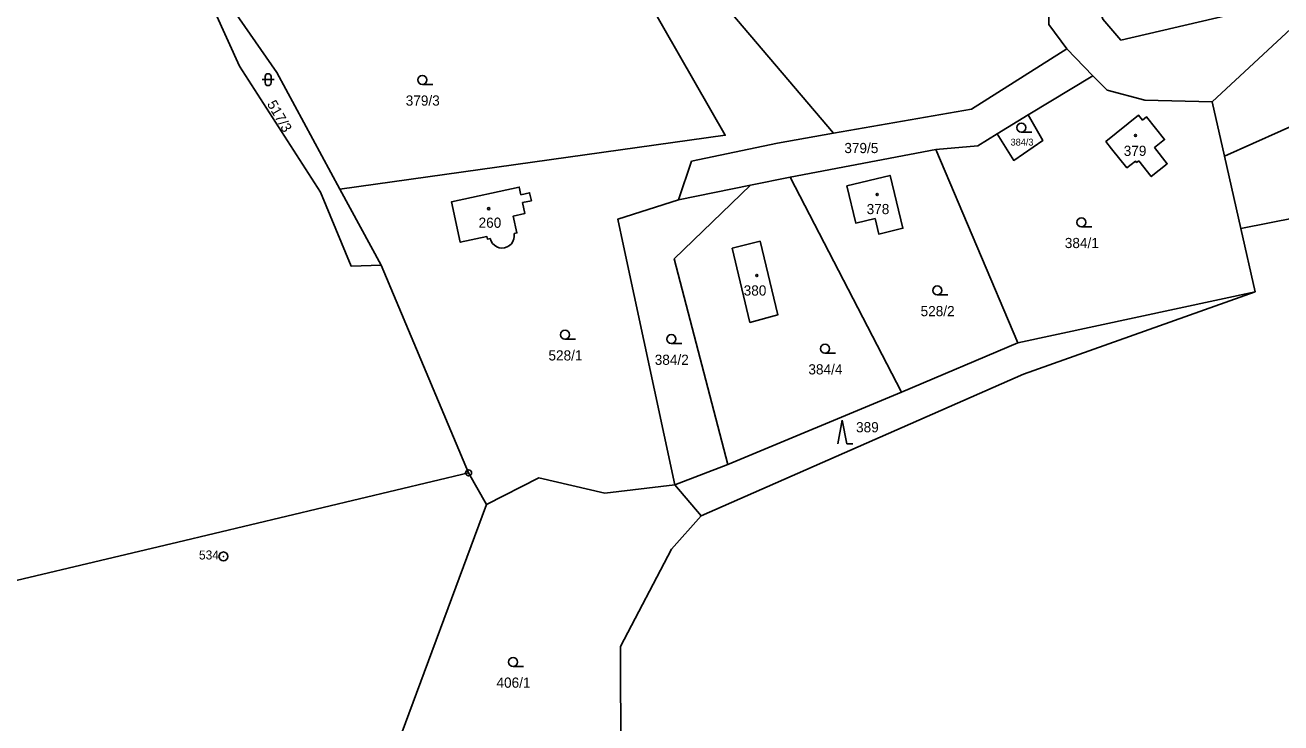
# Model space of a CAD drawing. Extents: x -725728 to -720881, y -1068679 to -1063504.
# Drawn here: x -723846.7 to -723636.7, y -1067279.2 to -1067162.6 of the extents above; entities that cross this region are included whole.
import ezdxf

# ---------------------------------------------------------------- set-up
doc = ezdxf.new("R2010")
doc.units = 0
for name, color, linetype in [('Hranice parcel', 7, 'Continuous'), ('Parcelní čísla', 7, 'Continuous'), ('Značky bodu BP', 7, 'Continuous'), ('Značky budov', 7, 'Continuous'), ('Značky kultur', 7, 'Continuous')]:
    doc.layers.add(name, color=color, linetype=linetype)

# ---------------------------------------------------------------- blocks, each defined once
blk = doc.blocks.new('4.02_3')
at = {"layer": 'Značky budov'}
blk.add_circle((-0.001, 0), 0.0175, dxfattribs=at)
blk = doc.blocks.new('4.02_4')
at = {"layer": 'Značky budov'}
blk.add_circle((-0.001, 0), 0.0175, dxfattribs=at)
blk = doc.blocks.new('3.04_2')
at = {"layer": 'Značky kultur'}
blk.add_line((0.001, 0), (0.176, 0), dxfattribs=at)
blk.add_circle((0.001, 0.075), 0.075, dxfattribs=at)
blk = doc.blocks.new('3.08_1')
at = {"layer": 'Značky kultur'}
for p, q in [((0, 0.4), (-0.075, 0)), ((0.075, 0), (0, 0.4)), ((0.075, 0), (0.175, 0))]:
    blk.add_line(p, q, dxfattribs=at)
blk = doc.blocks.new('3.16_2')
at = {"layer": 'Značky kultur'}
for p, q in [((-0.1, 0.1), (0.1, 0.1)), ((-0.05, 0.15), (-0.05, 0.05)), ((0.05, 0.05), (0.05, 0.15))]:
    blk.add_line(p, q, dxfattribs=at)
for centre, start, end in [((0, 0.15), 0, 180), ((0, 0.05), 180, 359.9879)]:
    blk.add_arc(centre, 0.05, start, end, dxfattribs=at)
blk = doc.blocks.new('3.04_3')
at = {"layer": 'Značky kultur'}
blk.add_line((0.001, 0), (0.176, 0), dxfattribs=at)
blk.add_circle((0.001, 0.075), 0.075, dxfattribs=at)
blk = doc.blocks.new('1.01_1')
at = {"layer": 'Značky bodu BP'}
for radius in [0.075, 0.003]:
    blk.add_circle((0, 0), radius, dxfattribs=at)
blk = doc.blocks.new('1.05_2')
at = {"layer": 'Značky bodu BP'}
for radius in [0.05, 0.00303]:
    blk.add_circle((0, 0), radius, dxfattribs=at)

msp = doc.modelspace()

# ---------------------------------------------------------------- linework, layer by layer
at = {"layer": 'Hranice parcel'}
for p, q in [((-723753.26, -1067131.47), (-723711.52, -1067180.66)), ((-723646.16, -1067184.47), (-723601.89, -1067164.65)), ((-723668.17, -1067171.05), (-723672.5, -1067166.55)), ((-723678.95, -1067177.6), (-723668.17, -1067171.05)), ((-723646.16, -1067184.47), (-723648.22, -1067175.43)), ((-723684.16, -1067180.77), (-723678.95, -1067177.6)), ((-723718.76, -1067188.02), (-723694.39, -1067183.35)), ((-723694.39, -1067183.35), (-723680.69, -1067215.7)), ((-723643.4, -1067196.58), (-723646.16, -1067184.47)), ((-723725.4, -1067189.35), (-723718.76, -1067188.02)), ((-723718.76, -1067188.02), (-723700.16, -1067223.94)), ((-723787.13, -1067202.72), (-723794.02, -1067190.01)), ((-723737.45, -1067191.77), (-723725.4, -1067189.35)), ((-723640.99, -1067207.14), (-723643.4, -1067196.58)), ((-723787.13, -1067202.72), (-723772.51, -1067237.4)), ((-723680.69, -1067215.7), (-723640.99, -1067207.14)), ((-723680.69, -1067215.7), (-723700.16, -1067223.94)), ((-723700.16, -1067223.94), (-723729.19, -1067236)), ((-723738.02, -1067239.42), (-723729.19, -1067236)), ((-723769.52, -1067242.69), (-723772.51, -1067237.4)), ((-723738.02, -1067239.42), (-723733.64, -1067244.58))]:
    msp.add_line(p, q, dxfattribs=at)
for points in [[(-723695.14, -1067099.85), (-723688.66, -1067096.62), (-723679.3, -1067096.73), (-723663.12, -1067109.67), (-723659.76, -1067114.67), (-723659, -1067117.71), (-723659.64, -1067127.06), (-723666.81, -1067150.97), (-723667.9, -1067157.17), (-723666.49, -1067161.62), (-723663.45, -1067165.1), (-723645.73, -1067160.97), (-723639.43, -1067155.1), (-723630.63, -1067139.99), (-723630.85, -1067135.32), (-723643.84, -1067063.73), (-723642.77, -1067052.46), (-723647.7, -1067052.84)], [(-723794.02, -1067190.01), (-723729.6, -1067180.98), (-723757.97, -1067131.47)], [(-723618.6, -1067140.56), (-723620.53, -1067145.19), (-723626.51, -1067155.26), (-723648.22, -1067175.43)], [(-723821.14, -1067146.66), (-723810.82, -1067169.45), (-723797.29, -1067190.49), (-723792.14, -1067202.88), (-723787.13, -1067202.72)], [(-723821.14, -1067146.66), (-723804.59, -1067170.51), (-723794.02, -1067190.01)], [(-723672.5, -1067166.55), (-723675.51, -1067162.46), (-723675.44, -1067156.14)], [(-723672.5, -1067166.55), (-723688.45, -1067176.65), (-723711.52, -1067180.66)], [(-723648.22, -1067175.43), (-723659.45, -1067175.12), (-723665.76, -1067173.43), (-723668.17, -1067171.05)], [(-723678.95, -1067177.6), (-723676.52, -1067181.87), (-723681.38, -1067185.18), (-723684.16, -1067180.77)], [(-723660.49, -1067185.25), (-723660.85, -1067185.53), (-723661.04, -1067185.3), (-723662.45, -1067186.43), (-723665.01, -1067183.24), (-723665.96, -1067182.06), (-723660.53, -1067177.61), (-723659.85, -1067178.46), (-723659.18, -1067177.92), (-723656.15, -1067181.71), (-723657.84, -1067183.06), (-723655.7, -1067185.74), (-723658.38, -1067187.89), (-723660.49, -1067185.25)], [(-723711.52, -1067180.66), (-723720.86, -1067182.29), (-723735.24, -1067185.34), (-723737.45, -1067191.77)], [(-723694.39, -1067183.35), (-723687.38, -1067182.73), (-723684.16, -1067180.77)], [(-723704.57, -1067194.88), (-723707.78, -1067195.66), (-723709.27, -1067189.45), (-723702.05, -1067187.71), (-723699.92, -1067196.52), (-723703.94, -1067197.49), (-723704.57, -1067194.88)], [(-723643.4, -1067196.58), (-723610.69, -1067190.13), (-723594.2, -1067188.05)], [(-723764.92, -1067197.43), (-723764.43, -1067197.32), (-723765.05, -1067194.49), (-723763.1, -1067194.06), (-723763.49, -1067192.25), (-723762.03, -1067191.93), (-723762.32, -1067190.61), (-723763.78, -1067190.93), (-723764.06, -1067189.66), (-723775.39, -1067192.14), (-723773.92, -1067198.88), (-723769.47, -1067197.91), (-723769.38, -1067198.35), (-723768.89, -1067198.24)], [(-723729.19, -1067236), (-723738.15, -1067201.64), (-723725.4, -1067189.35)], [(-723737.45, -1067191.77), (-723747.59, -1067195.02), (-723746.63, -1067199.49), (-723738.02, -1067239.42)], [(-723768.89, -1067198.24), (-723768.75, -1067198.67), (-723768.51, -1067199.05), (-723768.2, -1067199.37), (-723767.82, -1067199.62), (-723767.4, -1067199.78), (-723766.95, -1067199.84), (-723766.51, -1067199.8), (-723766.08, -1067199.66), (-723765.69, -1067199.43), (-723765.36, -1067199.12), (-723765.11, -1067198.74), (-723764.95, -1067198.32), (-723764.89, -1067197.88), (-723764.92, -1067197.43)], [(-723723.8, -1067198.69), (-723728.44, -1067199.87), (-723725.48, -1067212.25), (-723720.82, -1067211.01), (-723723.8, -1067198.69)], [(-723733.64, -1067244.58), (-723679.75, -1067220.88), (-723640.99, -1067207.14)], [(-723772.51, -1067237.4), (-723821.16, -1067248.97), (-723861.13, -1067258.47)], [(-723738.02, -1067239.42), (-723749.76, -1067240.78), (-723760.78, -1067238.24), (-723769.52, -1067242.69)], [(-723769.52, -1067242.69), (-723785.06, -1067284.59), (-723788.76, -1067296.24), (-723786.09, -1067301.36)], [(-723733.64, -1067244.58), (-723738.61, -1067250.12), (-723747.1, -1067266.4), (-723747.03, -1067304.17), (-723747.54, -1067310.01)]]:
    msp.add_lwpolyline(points, dxfattribs=at)

# ---------------------------------------------------------------- block references
at = {"layer": 'Značky bodu BP', "xscale": 10, "yscale": 10}
for name, p in [('1.05_2', (-723772.51, -1067237.4)), ('1.01_1', (-723813.5, -1067251.37))]:
    msp.add_blockref(name, p, dxfattribs=at)
at = {"layer": 'Značky budov', "xscale": 10, "yscale": 10}
for name, p in [('4.02_3', (-723661.02, -1067181.02)), ('4.02_4', (-723704.19, -1067190.89)), ('4.02_3', (-723769.15, -1067193.26)), ('4.02_4', (-723724.32, -1067204.43))]:
    msp.add_blockref(name, p, dxfattribs=at)
at = {"layer": 'Značky kultur', "xscale": 10, "yscale": 10}
for name, p in [('3.16_2', (-723806.04, -1067172.7)), ('3.04_2', (-723780.26, -1067172.49)), ('3.04_2', (-723680.12, -1067180.47)), ('3.04_2', (-723670.07, -1067196.29)), ('3.04_3', (-723694.18, -1067207.67)), ('3.04_2', (-723756.4, -1067215.07)), ('3.04_2', (-723738.63, -1067215.8)), ('3.04_3', (-723712.94, -1067217.4)), ('3.08_1', (-723710.05, -1067232.57)), ('3.04_2', (-723765.09, -1067269.75))]:
    msp.add_blockref(name, p, dxfattribs=at)

# ---------------------------------------------------------------- texts
at = {"layer": 'Parcelní čísla'}
msp.add_text('517/3', height=1.7, rotation=300, dxfattribs=at).set_placement((-723806.28, -1067175.75))
for s, height, p in [('379/3', 1.7, (-723783.03, -1067176.04)), ('384/3', 1.14, (-723681.9, -1067182.71)), ('379/5', 1.7, (-723709.7, -1067183.97)), ('379', 1.7, (-723662.99, -1067184.44)), ('378', 1.7, (-723705.97, -1067194.17)), ('260', 1.7, (-723770.85, -1067196.45)), ('384/1', 1.7, (-723672.84, -1067199.84)), ('380', 1.7, (-723726.53, -1067207.77)), ('528/2', 1.7, (-723696.95, -1067211.22)), ('528/1', 1.7, (-723759.17, -1067218.62)), ('384/2', 1.7, (-723741.4, -1067219.35)), ('384/4', 1.7, (-723715.71, -1067220.95)), ('389', 1.7, (-723707.74, -1067230.62)), ('406/1', 1.7, (-723767.86, -1067273.3))]:
    msp.add_text(s, height=height, dxfattribs=at).set_placement(p)
at = {"layer": 'Značky bodu BP'}
msp.add_text('534', height=1.5, dxfattribs=at).set_placement((-723817.6, -1067251.87))

doc.saveas('drawing.dxf')
